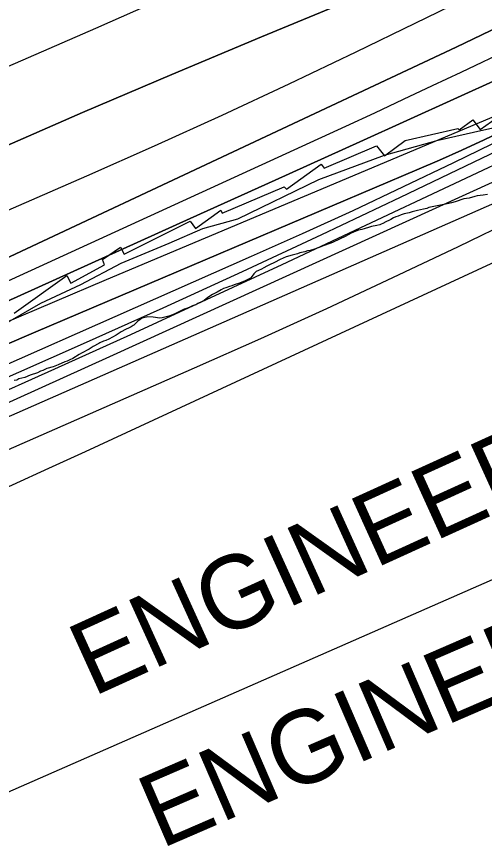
# Model space of a CAD drawing. Extents: x 3177385 to 3215275, y 903885 to 929304.
# Drawn here: x 3199818 to 3200457, y 913360 to 914495 of the extents above; entities that cross this region are included whole.
import ezdxf

# ---------------------------------------------------------------- set-up
doc = ezdxf.new("R2010")
doc.units = 0
for name, color, linetype in [('V-RIVR-EDGE', 7, 'Continuous'), ('V-RRAP-RVMT', 7, 'Continuous'), ('V-SITE-VEGE', 7, 'Continuous'), ('V-TOPO-BNDY', 7, 'Continuous'), ('V-TOPO-DPTH', 7, 'Continuous'), ('V-TOPO-GNAM-IDEN', 7, 'Continuous'), ('V-TOPO-MAJR', 7, 'Continuous'), ('V-TOPO-MINR', 7, 'Continuous'), ('V-TOPO-WATR', 7, 'Continuous')]:
    doc.layers.add(name, color=color, linetype=linetype)

msp = doc.modelspace()

# ---------------------------------------------------------------- linework, layer by layer
at = {"layer": 'V-RIVR-EDGE'}
msp.add_lwpolyline([(3199150.4, 913717.8), (3199200, 913752), (3199229.2, 913768.4), (3199250.5, 913774.9), (3199297.5, 913798.2), (3199359.3, 913828.5), (3199426.3, 913861.8), (3199486.8, 913896.5), (3199622.6, 913971.8), (3199703.1, 914018.1), (3199752.3, 914051), (3199781.9, 914064.8), (3199851.2, 914104.2), (3199905.6, 914129.7), (3199960.8, 914158.7), (3200026.5, 914185.9), (3200072.2, 914206.2), (3200120.1, 914219.2), (3200230.6, 914272.8), (3200320.7, 914306), (3200393.7, 914326.7), (3200456.4, 914340.9), (3200524.2, 914356)], dxfattribs=at)
at = {"layer": 'V-RRAP-RVMT'}
msp.add_lwpolyline([(3199814.4, 914090.7), (3199886.4, 914142), (3199892, 914131.3), (3199938, 914156.6), (3199935, 914163.7), (3199959.6, 914180.6), (3199964.9, 914170.9), (3200055.1, 914216.1), (3200062.5, 914206.1), (3200096.8, 914231.3), (3200098.6, 914227), (3200183.6, 914263.1), (3200186.6, 914260), (3200234, 914293.8), (3200238.1, 914288.5), (3200309.6, 914319.1), (3200320.3, 914305.3), (3200348.7, 914326.2), (3200420.6, 914342.6), (3200422.3, 914340.6), (3200441.3, 914354.5), (3200451, 914341.3), (3200482.2, 914362.9)], dxfattribs=at)
at = {"layer": 'V-SITE-VEGE'}
for p, q in [((3200416.9, 914242.7), (3200412.2, 914241.2)), ((3200428.8, 914246.7), (3200416.9, 914242.7)), ((3200436.2, 914247.7), (3200428.8, 914246.7)), ((3200444, 914249.8), (3200436.2, 914247.7)), ((3200446.9, 914250.5), (3200444, 914249.8)), ((3200451.3, 914251), (3200446.9, 914250.5)), ((3200455.2, 914251.7), (3200451.3, 914251)), ((3200461.3, 914252.6), (3200455.2, 914251.7)), ((3200373.9, 914232.4), (3200365.4, 914230.5)), ((3200378.1, 914233.6), (3200373.9, 914232.4)), ((3200381, 914234.8), (3200378.1, 914233.6)), ((3200392.5, 914237.2), (3200381, 914234.8)), ((3200397.1, 914237.9), (3200392.5, 914237.2)), ((3200408.6, 914240.3), (3200397.1, 914237.9)), ((3200412.2, 914241.2), (3200408.6, 914240.3)), ((3200332.9, 914220.7), (3200329.2, 914218.6)), ((3200335.8, 914221.9), (3200332.9, 914220.7)), ((3200339.2, 914223.1), (3200335.8, 914221.9)), ((3200343.4, 914224.8), (3200339.2, 914223.1)), ((3200347.3, 914226), (3200343.4, 914224.8)), ((3200354.4, 914227.7), (3200347.3, 914226)), ((3200358.5, 914228.9), (3200354.4, 914227.7)), ((3200365.4, 914230.5), (3200358.5, 914228.9)), ((3200302.8, 914208.7), (3200299.9, 914207.8)), ((3200309.9, 914210.1), (3200302.8, 914208.7)), ((3200314.3, 914211.3), (3200309.9, 914210.1)), ((3200320.2, 914213.7), (3200314.3, 914211.3)), ((3200320.7, 914214.2), (3200320.2, 914213.7)), ((3200329.2, 914218.6), (3200320.7, 914214.2)), ((3200275, 914199.9), (3200266.7, 914195.3)), ((3200278.2, 914201.3), (3200275, 914199.9)), ((3200281.4, 914202.5), (3200278.2, 914201.3)), ((3200285, 914203.7), (3200281.4, 914202.5)), ((3200289.4, 914204.9), (3200285, 914203.7)), ((3200292.6, 914205.6), (3200289.4, 914204.9)), ((3200299.9, 914207.8), (3200292.6, 914205.6)), ((3200245.9, 914185.4), (3200236.9, 914182.5)), ((3200249.3, 914186.8), (3200245.9, 914185.4)), ((3200252, 914188.3), (3200249.3, 914186.8)), ((3200256.2, 914190), (3200252, 914188.3)), ((3200260.1, 914191.9), (3200256.2, 914190)), ((3200266.7, 914195.3), (3200260.1, 914191.9)), ((3200211.5, 914174.4), (3200204.9, 914172.7)), ((3200215.4, 914175.6), (3200211.5, 914174.4)), ((3200218.8, 914176.1), (3200215.4, 914175.6)), ((3200224.9, 914177.7), (3200218.8, 914176.1)), ((3200233.7, 914181.3), (3200224.9, 914177.7)), ((3200236.9, 914182.5), (3200233.7, 914181.3)), ((3200177.8, 914163.9), (3200170.2, 914159.5)), ((3200186.1, 914167.5), (3200177.8, 914163.9)), ((3200194.2, 914169.9), (3200186.1, 914167.5)), ((3200201.7, 914171.5), (3200194.2, 914169.9)), ((3200204.9, 914172.7), (3200201.7, 914171.5)), ((3200155.5, 914152.5), (3200152.4, 914150.6)), ((3200159.7, 914154.5), (3200155.5, 914152.5)), ((3200163.6, 914156.6), (3200159.7, 914154.5)), ((3200170.2, 914159.5), (3200163.6, 914156.6)), ((3200139.9, 914140.9), (3200137.4, 914138.5)), ((3200141.8, 914144.1), (3200139.9, 914140.9)), ((3200145, 914147.2), (3200141.8, 914144.1)), ((3200148.5, 914148.9), (3200145, 914147.2)), ((3200152.4, 914150.6), (3200148.5, 914148.9)), ((3200115.2, 914129.1), (3200111.8, 914127.7)), ((3200122.3, 914131.5), (3200115.2, 914129.1)), ((3200125.4, 914133), (3200122.3, 914131.5)), ((3200129.1, 914134.2), (3200125.4, 914133)), ((3200132, 914135.4), (3200129.1, 914134.2)), ((3200134.7, 914136.8), (3200132, 914135.4)), ((3200137.4, 914138.5), (3200134.7, 914136.8)), ((3200089, 914117.6), (3200085.6, 914115.9)), ((3200091.7, 914119.3), (3200089, 914117.6)), ((3200097.4, 914122.2), (3200091.7, 914119.3)), ((3200100.5, 914124.1), (3200097.4, 914122.2)), ((3200103.7, 914125.3), (3200100.5, 914124.1)), ((3200108.8, 914126.7), (3200103.7, 914125.3)), ((3200111.8, 914127.7), (3200108.8, 914126.7)), ((3200071.4, 914106.5), (3200065.6, 914103.8)), ((3200074.6, 914108.2), (3200071.4, 914106.5)), ((3200079, 914111.8), (3200074.6, 914108.2)), ((3200085.6, 914115.9), (3200079, 914111.8)), ((3200047, 914095.9), (3200043.1, 914094.2)), ((3200050.2, 914096.8), (3200047, 914095.9)), ((3200053.6, 914098.3), (3200050.2, 914096.8)), ((3200058, 914100.7), (3200053.6, 914098.3)), ((3200062.6, 914102.1), (3200058, 914100.7)), ((3200065.6, 914103.8), (3200062.6, 914102.1)), ((3199989.6, 914083.5), (3199986.7, 914081.9)), ((3199997.2, 914085.7), (3199989.6, 914083.5)), ((3200004.3, 914085.2), (3199997.2, 914085.7)), ((3200013.5, 914083.9), (3200004.3, 914085.2)), ((3200016.7, 914084.1), (3200013.5, 914083.9)), ((3200020.6, 914085.1), (3200016.7, 914084.1)), ((3200024, 914085.8), (3200020.6, 914085.1)), ((3200027.4, 914086.7), (3200024, 914085.8)), ((3200033.3, 914089.1), (3200027.4, 914086.7)), ((3200043.1, 914094.2), (3200033.3, 914089.1)), ((3199974.5, 914071.9), (3199971.8, 914070.5)), ((3199977.1, 914073.9), (3199974.5, 914071.9)), ((3199978.1, 914074.1), (3199977.1, 914073.9)), ((3199979.8, 914076), (3199978.1, 914074.1)), ((3199983.5, 914079.4), (3199979.8, 914076)), ((3199986.7, 914081.9), (3199983.5, 914079.4)), ((3199960.8, 914064.9), (3199953.7, 914060.4)), ((3199966.6, 914068.1), (3199960.8, 914064.9)), ((3199971.8, 914070.5), (3199966.6, 914068.1)), ((3199931.4, 914049.8), (3199930.4, 914049)), ((3199936.6, 914052.2), (3199931.4, 914049.8)), ((3199939.7, 914053.1), (3199936.6, 914052.2)), ((3199943.9, 914055), (3199939.7, 914053.1)), ((3199953.7, 914060.4), (3199943.9, 914055)), ((3199917.2, 914041.6), (3199906.5, 914035.8)), ((3199922.6, 914044.9), (3199917.2, 914041.6)), ((3199930.4, 914049), (3199922.6, 914044.9)), ((3199890.8, 914026.8), (3199886.9, 914025.2)), ((3199894.5, 914028.5), (3199890.8, 914026.8)), ((3199903.3, 914034.3), (3199894.5, 914028.5)), ((3199906.5, 914035.8), (3199903.3, 914034.3)), ((3199867.6, 914017.2), (3199859.1, 914014.8)), ((3199874.5, 914019.9), (3199867.6, 914017.2)), ((3199883.7, 914024), (3199874.5, 914019.9)), ((3199886.9, 914025.2), (3199883.7, 914024)), ((3199836.4, 914005.7), (3199829, 914002.8)), ((3199846.4, 914009.1), (3199836.4, 914005.7)), ((3199850.5, 914011.5), (3199846.4, 914009.1)), ((3199853.7, 914012.4), (3199850.5, 914011.5)), ((3199859.1, 914014.8), (3199853.7, 914012.4)), ((3199818, 913999.2), (3199814.6, 913998.8)), ((3199821, 914000.7), (3199818, 913999.2)), ((3199825.1, 914001.6), (3199821, 914000.7)), ((3199829, 914002.8), (3199825.1, 914001.6))]:
    msp.add_line(p, q, dxfattribs=at)
at = {"layer": 'V-TOPO-BNDY'}
msp.add_lwpolyline([(3212104.8, 927455), (3211654.7, 925302.3), (3210557.1, 922651.3), (3209209.3, 920082.8), (3207894, 918536.9), (3206269, 917198.2), (3204190, 915875.2), (3202489, 914709.7), (3200914, 913922.2), (3198614.5, 912914.1), (3196094.5, 911748.6), (3194267.5, 911118.6), (3192913, 910488.6), (3191155.6, 909558.2), (3212939.7, 909531.5)], dxfattribs=at)
at = {"layer": 'V-TOPO-DPTH'}
for points in [[(3200376.7, 914560.4), (3200152.6, 914467.6), (3200030, 914416.3), (3199907.7, 914364.3), (3199785.8, 914311.4), (3199664.2, 914257.8), (3199465, 914169.2), (3199443.2, 914159.3), (3199421.5, 914149.2), (3199400, 914138.8), (3199378.6, 914128.1), (3199243.5, 914059.7), (3199154.5, 914014.8)], [(3199154.5, 914014.8), (3199243.5, 914059.7), (3199378.6, 914128.1), (3199400, 914138.8), (3199421.5, 914149.2), (3199443.2, 914159.3), (3199465, 914169.2), (3199664.2, 914257.8), (3199785.8, 914311.4), (3199907.7, 914364.3), (3200030, 914416.3), (3200152.6, 914467.6), (3200376.7, 914560.4)], [(3199078.8, 913890.8), (3199394.8, 914048.4), (3199425.8, 914063.5), (3199456.9, 914078.3), (3199488.2, 914092.6), (3199519.7, 914106.6), (3199913.9, 914278.1), (3200006.4, 914319), (3200098.6, 914360.7), (3200190.3, 914403.6), (3200281.7, 914447.3), (3200443.2, 914525.8)], [(3199078.8, 913890.8), (3199394.8, 914048.4), (3199425.8, 914063.5), (3199456.9, 914078.3), (3199488.2, 914092.6), (3199519.7, 914106.6), (3199913.9, 914278.1), (3200006.4, 914319), (3200098.6, 914360.7), (3200190.3, 914403.6), (3200281.7, 914447.3), (3200443.2, 914525.8)], [(3200488.5, 914487.3), (3200453.5, 914470.4), (3200418.3, 914453.8), (3199503.8, 914024.9), (3199501, 914023.6), (3199498.3, 914022.4), (3199495.6, 914021.1), (3199492.8, 914019.8), (3199489.7, 914018.4), (3199487.3, 914017.3), (3199484.9, 914016.2), (3199482.5, 914015.1), (3199480.1, 914014), (3199477.8, 914012.8), (3199475.4, 914011.7), (3199473, 914010.7), (3198670.3, 913642.9)], [(3200488.5, 914487.3), (3200453.5, 914470.4), (3200418.3, 914453.8), (3199503.8, 914024.9), (3199501, 914023.6), (3199498.3, 914022.4), (3199495.6, 914021.1), (3199492.8, 914019.8), (3199489.7, 914018.4), (3199487.3, 914017.3), (3199484.9, 914016.2), (3199482.5, 914015.1), (3199480.1, 914014), (3199477.8, 914012.8), (3199475.4, 914011.7), (3199473, 914010.7), (3198670.3, 913642.9)], [(3199084.8, 913774.5), (3199177.2, 913817.7), (3199463.3, 913951.8), (3199486.3, 913962.5), (3199509.3, 913973.1), (3199532.3, 913983.7), (3199555.4, 913994.1), (3199823.6, 914115.2), (3199939.4, 914167.5), (3200055.2, 914219.8), (3200170.9, 914272.1), (3200286.7, 914324.5), (3200479.5, 914411.7)], [(3200479.5, 914411.7), (3200286.7, 914324.5), (3200170.9, 914272.1), (3200055.2, 914219.8), (3199939.4, 914167.5), (3199823.6, 914115.2), (3199555.4, 913994.1), (3199532.3, 913983.7), (3199509.3, 913973.1), (3199486.3, 913962.5), (3199463.3, 913951.8), (3199177.2, 913817.7), (3199084.8, 913774.5)], [(3199103.4, 913681), (3199497.9, 913865.8), (3199524.3, 913878), (3199550.6, 913890.1), (3199577.1, 913902.1), (3199603.6, 913913.9), (3199909.4, 914049.1), (3200018.2, 914097.9), (3200126.7, 914147.3), (3200234.8, 914197.7), (3200342.5, 914248.8), (3200531.3, 914339.4)], [(3199798.5, 914045.6), (3199844.3, 914065), (3200364.6, 914286), (3200395.5, 914299.4), (3200426.2, 914313.1), (3200456.8, 914327.3), (3200487.2, 914341.8)], [(3200487.2, 914341.8), (3200456.8, 914327.3), (3200426.2, 914313.1), (3200395.5, 914299.4), (3200364.6, 914286), (3199844.3, 914065), (3199798.5, 914045.6)]]:
    msp.add_lwpolyline(points, dxfattribs=at)
at = {"layer": 'V-TOPO-MAJR'}
for points in [[(3200035.1, 914527.7), (3199925.5, 914479.2), (3199815.7, 914431.2), (3199705.4, 914384.1), (3199594.9, 914337.6), (3199415.4, 914262.8), (3199394.4, 914254.3), (3199373.4, 914245.9), (3199352.3, 914237.8), (3199331.1, 914229.9), (3199031.2, 914120)], [(3198747.2, 913464.1), (3199437, 913783.1), (3199459.6, 913793.6), (3199482.2, 913804.1), (3199504.8, 913814.6), (3199527.4, 913825.1), (3199564.7, 913842.5), (3199568.6, 913844.3), (3199572.6, 913846.2), (3199576.5, 913848), (3199580.5, 913849.7), (3199616.7, 913865.9), (3199638.8, 913875.7), (3199660.9, 913885.5), (3199683.1, 913895.2), (3199705.2, 913905), (3200572.8, 914285.6)]]:
    msp.add_lwpolyline(points, dxfattribs=at)
at = {"layer": 'V-TOPO-MINR'}
for points in [[(3199154.5, 914014.8), (3199243.5, 914059.7), (3199378.6, 914128.1), (3199400, 914138.8), (3199421.5, 914149.2), (3199443.2, 914159.3), (3199465, 914169.2), (3199664.2, 914257.8), (3199785.8, 914311.4), (3199907.7, 914364.3), (3200030, 914416.3), (3200152.6, 914467.6), (3200376.7, 914560.4)], [(3199078.8, 913890.8), (3199394.8, 914048.4), (3199425.8, 914063.5), (3199456.9, 914078.3), (3199488.2, 914092.6), (3199519.7, 914106.6), (3199913.9, 914278.1), (3200006.4, 914319), (3200098.6, 914360.7), (3200190.3, 914403.6), (3200281.7, 914447.3), (3200443.2, 914525.8)], [(3198670.3, 913642.9), (3199473, 914010.7), (3199475.4, 914011.7), (3199477.8, 914012.8), (3199480.1, 914014), (3199482.5, 914015.1), (3199484.9, 914016.2), (3199487.3, 914017.3), (3199489.7, 914018.4), (3199492.8, 914019.8), (3199495.6, 914021.1), (3199498.3, 914022.4), (3199501, 914023.6), (3199503.8, 914024.9), (3200418.3, 914453.8), (3200453.5, 914470.4), (3200488.5, 914487.3)], [(3198786.9, 913662.1), (3199431.6, 913962.9), (3199465.2, 913978.5), (3199498.8, 913994.1), (3199532.5, 914009.6), (3199566.2, 914025.1), (3200267.6, 914346), (3200307.1, 914364.2), (3200346.6, 914382.5), (3200386, 914401.1), (3200425.3, 914419.7), (3200493.9, 914452.4)], [(3199084.8, 913774.5), (3199177.2, 913817.7), (3199463.3, 913951.8), (3199486.3, 913962.5), (3199509.3, 913973.1), (3199532.3, 913983.7), (3199555.4, 913994.1), (3199823.6, 914115.2), (3199939.4, 914167.5), (3200055.2, 914219.8), (3200170.9, 914272.1), (3200286.7, 914324.5), (3200479.5, 914411.7)], [(3199109.8, 913759.7), (3199178.1, 913791.8), (3199246.4, 913823.9), (3199314.8, 913856), (3199383.1, 913888.1), (3199495, 913940.7), (3199507.3, 913946.5), (3199519.7, 913952.2), (3199532.1, 913957.9), (3199544.6, 913963.5), (3199659.5, 914014.7), (3199729.5, 914045.7), (3199799.7, 914076.3), (3199870, 914106.5), (3199940.5, 914136.4), (3200481.5, 914364.1)], [(3198848.7, 913579.4), (3199475.7, 913873.5), (3199509.5, 913889.2), (3199543.4, 913904.7), (3199577.3, 913920.1), (3199611.4, 913935.2), (3200139, 914168.2), (3200208.4, 914199.3), (3200277.6, 914230.9), (3200346.5, 914263.3), (3200415.1, 914296.3), (3200536.8, 914355.5)], [(3199103.4, 913681), (3199497.9, 913865.8), (3199524.3, 913878), (3199550.6, 913890.1), (3199577.1, 913902.1), (3199603.6, 913913.9), (3199909.4, 914049.1), (3200018.2, 914097.9), (3200126.7, 914147.3), (3200234.8, 914197.7), (3200342.5, 914248.8), (3200531.3, 914339.4)], [(3199129.8, 913675.6), (3199236.8, 913725.5), (3199343.9, 913775.5), (3199520.2, 913858), (3199539, 913866.8), (3199557.9, 913875.5), (3199576.9, 913884), (3199595.9, 913892.5), (3199766.1, 913968), (3199870.1, 914014.5), (3199973.9, 914061.4), (3200077.4, 914109), (3200180.7, 914157.1), (3200523.8, 914318.2)], [(3198726.8, 913471.7), (3199175, 913679.1), (3199240.1, 913709.3), (3199305.1, 913739.5), (3199370.2, 913769.8), (3199435.2, 913800.2), (3199542.4, 913850.3), (3199553.8, 913855.6), (3199565.2, 913860.8), (3199576.7, 913866), (3199588.2, 913871.1), (3199692.1, 913917.3), (3199755.5, 913945.5), (3199818.8, 913973.9), (3199882.1, 914002.5), (3199945.3, 914031.2), (3200513.8, 914290.5)], [(3198818.3, 913459.2), (3199528.8, 913781.7), (3199559.8, 913795.6), (3199590.8, 913809.6), (3199621.9, 913823.3), (3199653, 913837), (3200060.8, 914015.7), (3200151.5, 914056.1), (3200241.9, 914097.1), (3200331.9, 914139.1), (3200421.5, 914181.7), (3200579.3, 914257.9)], [(3198762.7, 913382.7), (3199246.2, 913601.4), (3199307.2, 913628.9), (3199368.2, 913656.5), (3199429.2, 913684), (3199490.2, 913711.5), (3199594.3, 913758.4), (3199603.2, 913762.5), (3199612.2, 913766.5), (3199621.2, 913770.5), (3199630.2, 913774.5), (3199712.3, 913811.1), (3199762.3, 913833.4), (3199812.2, 913856), (3199862, 913878.7), (3199911.8, 913901.6), (3200559.6, 914201.6)]]:
    msp.add_lwpolyline(points, dxfattribs=at)
at = {"layer": 'V-TOPO-WATR'}
msp.add_lwpolyline([(3199798.5, 914045.6), (3199844.3, 914065), (3200364.6, 914286), (3200395.5, 914299.4), (3200426.2, 914313.1), (3200456.8, 914327.3), (3200487.2, 914341.8)], dxfattribs=at)

# ---------------------------------------------------------------- texts
at = {"layer": 'V-TOPO-GNAM-IDEN'}
for rotation, p in [(24.4479, (3199921.9, 913566.4)), (23.3949, (3200014.8, 913358.8))]:
    msp.add_text('ENGINEER', height=100, rotation=rotation, dxfattribs=at).set_placement(p)

doc.saveas('drawing.dxf')
